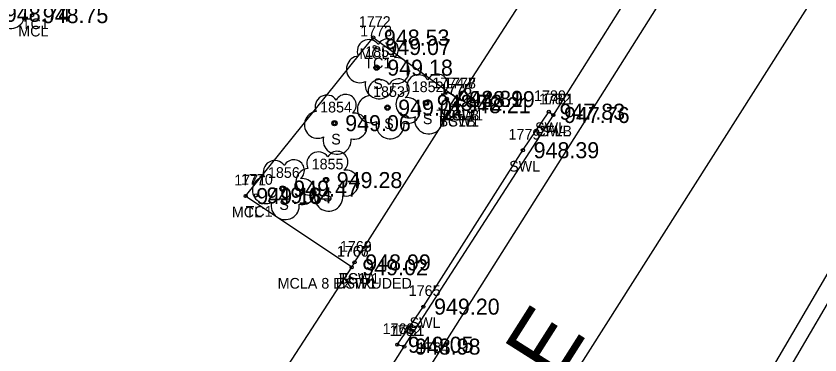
# Model space of a CAD drawing. Extents: x 1575382 to 1578175, y 1099175 to 1101955.
# Drawn here: x 1576420.5 to 1576495.7, y 1099693.2 to 1099725 of the extents above; entities that cross this region are included whole.
import ezdxf

# ---------------------------------------------------------------- set-up
doc = ezdxf.new("R2010")
doc.units = 0
for name, color, linetype in [('RD_EX_Conc', 7, 'Continuous'), ('RD_EX_Conc_txCode', 7, 'Continuous'), ('RD_EX_Road', 7, 'Continuous'), ('RD_EX_Road_txCode', 7, 'Continuous'), ('RD_EX_TX_Conc_ELEV', 7, 'Continuous'), ('RD_EX_TX_VEG_ELEV', 7, 'Continuous'), ('RD_EX_VEG', 7, 'Continuous'), ('RD_EX_VEG_txCode', 7, 'Continuous'), ('RD_HC_Cl', 7, 'Continuous'), ('RD_HC_Data', 7, 'Continuous'), ('RD_SMD_Locator', 7, 'Continuous')]:
    doc.layers.add(name, color=color, linetype=linetype)

msp = doc.modelspace()

# ---------------------------------------------------------------- linework, layer by layer
at = {"layer": 'RD_EX_Conc'}
msp.add_line((1576456.789, 1099694.011), (1576470.739, 1099715.714), dxfattribs=at)
for points in [[(1576435.656, 1099661.474), (1576443.54, 1099673.971), (1576443.967, 1099673.784), (1576456.789, 1099694.011), (1576456.136, 1099694.189), (1576458.579, 1099697.756), (1576467.893, 1099712.415), (1576470.317, 1099716.023), (1576470.739, 1099715.714), (1576484.32, 1099737.29), (1576483.809, 1099737.744), (1576485.99, 1099741.103), (1576511.433, 1099781.007), (1576536.528, 1099821.053), (1576540.607, 1099827.591), (1576541.129, 1099827.372), (1576542.918, 1099831.854), (1576542.872, 1099835.118), (1576541.329, 1099839.594)], [(1576450.235, 1099618.334), (1576484.555, 1099677.797), (1576510.13, 1099721.55), (1576536.538, 1099763.936), (1576563.693, 1099807.111), (1576571.964, 1099817.021), (1576576.776, 1099820.054)], [(1576428.781, 1099665.98), (1576430.967, 1099669.475), (1576436.576, 1099677.796), (1576451.872, 1099701.445), (1576452.14, 1099701.904), (1576461.492, 1099716.633), (1576461.865, 1099717.2), (1576479.596, 1099744.706), (1576479.959, 1099745.231), (1576504.222, 1099782.434), (1576509.776, 1099791.567)], [(1576451.872, 1099701.445), (1576441.946, 1099708.12), (1576453.885, 1099722.97), (1576461.865, 1099717.2)]]:
    msp.add_lwpolyline(points, dxfattribs=at)
at = {"layer": 'RD_EX_Road'}
for points in [[(1576217.778, 1099763.81), (1576263.481, 1099736.456), (1576283.453, 1099724.575), (1576282.377, 1099722.879), (1576302.495, 1099710.797), (1576345.462, 1099684.213), (1576368.618, 1099668.357), (1576383.763, 1099654.936), (1576386.093, 1099656.794), (1576408.063, 1099639.915), (1576408.063, 1099639.915), (1576411.911, 1099642.96), (1576420.57, 1099654.577), (1576428.781, 1099665.98), (1576435.656, 1099661.474), (1576436.12, 1099661.139), (1576438.458, 1099659.425), (1576459.371, 1099692.406), (1576486.603, 1099735.591), (1576512.848, 1099776.73), (1576539.458, 1099818.98), (1576543.778, 1099825.474), (1576541.419, 1099827.154), (1576542.918, 1099831.854)], [(1576450.235, 1099618.334), (1576449.119, 1099618.925), (1576483.24, 1099678.307), (1576508.192, 1099720.981), (1576535.391, 1099764.557), (1576562.556, 1099807.864), (1576568.652, 1099815.292), (1576571.434, 1099817.501), (1576576.559, 1099821.017), (1576582.034, 1099822.664), (1576588.157, 1099823.791), (1576596.806, 1099822.845), (1576604.563, 1099819.901), (1576624.361, 1099808.149), (1576638.145, 1099802.713)]]:
    msp.add_lwpolyline(points, dxfattribs=at)
at = {"layer": 'RD_EX_VEG'}
for centre in [(1576454.2, 1099720.151), (1576455.22, 1099716.405), (1576458.834, 1099716.855), (1576450.264, 1099714.95), (1576449.472, 1099709.617), (1576445.407, 1099708.823)]:
    msp.add_circle(centre, 0.25, dxfattribs=at)
for centre, radius, start, end in [((1576419.964, 1099725.129), 1.318, 166.88266, 5.75893), ((1576453.479, 1099721.698), 1.084, 34.97629, 204.75602), ((1576455.246, 1099721.853), 0.995, 308.76261, 152.04674), ((1576452.637, 1099719.995), 1.257, 96.45179, 294.73401), ((1576456.04, 1099719.871), 1.218, 256.56668, 98.10463), ((1576459.88, 1099718.557), 0.995, 308.76261, 152.04674), ((1576454.446, 1099718.554), 1.318, 166.88266, 5.75893), ((1576454.499, 1099717.952), 1.084, 34.97629, 204.75602), ((1576456.265, 1099718.107), 0.995, 308.76261, 152.04674), ((1576458.113, 1099718.402), 1.084, 34.97629, 204.75602), ((1576449.543, 1099716.497), 1.084, 34.97629, 204.75602), ((1576451.309, 1099716.652), 0.995, 308.76261, 152.04674), ((1576453.656, 1099716.249), 1.257, 96.45179, 294.73401), ((1576457.271, 1099716.699), 1.257, 96.45179, 294.73401), ((1576457.06, 1099716.126), 1.218, 256.56668, 98.10463), ((1576460.674, 1099716.576), 1.218, 256.56668, 98.10463), ((1576448.7, 1099714.795), 1.257, 96.45179, 294.73401), ((1576452.104, 1099714.671), 1.218, 256.56668, 98.10463), ((1576455.465, 1099714.809), 1.318, 166.88266, 5.75893), ((1576459.08, 1099715.259), 1.318, 166.88266, 5.75893), ((1576450.51, 1099713.354), 1.318, 166.88266, 5.75893), ((1576448.751, 1099711.164), 1.084, 34.97629, 204.75602), ((1576450.517, 1099711.319), 0.995, 308.76261, 152.04674), ((1576444.686, 1099710.37), 1.084, 34.97629, 204.75602), ((1576446.452, 1099710.525), 0.995, 308.76261, 152.04674), ((1576447.908, 1099709.462), 1.257, 96.45179, 294.73401), ((1576451.312, 1099709.338), 1.218, 256.56668, 98.10463), ((1576443.843, 1099708.667), 1.257, 96.45179, 294.73401), ((1576447.246, 1099708.544), 1.218, 256.56668, 98.10463), ((1576449.718, 1099708.021), 1.318, 166.88266, 5.75893), ((1576445.652, 1099707.227), 1.318, 166.88266, 5.75893)]:
    msp.add_arc(centre, radius, start, end, dxfattribs=at)
at = {"layer": 'RD_HC_Cl'}
msp.add_line((1576414.585, 1099599.722), (1576509.375, 1099749.228), dxfattribs=at)
at = {"layer": 'RD_SMD_Locator'}
for centre in [(1576421.966, 1099725.072), (1576453.885, 1099722.97), (1576454.018, 1099722.086), (1576454.2, 1099720.151), (1576460.768, 1099717.227), (1576461.865, 1099717.2), (1576461.865, 1099717.2), (1576455.22, 1099716.405), (1576458.834, 1099716.855), (1576461.492, 1099716.633), (1576461.492, 1099716.633), (1576470.317, 1099716.023), (1576470.739, 1099715.714), (1576470.739, 1099715.714), (1576450.264, 1099714.95), (1576467.893, 1099712.415), (1576449.472, 1099709.617), (1576441.946, 1099708.12), (1576442.904, 1099708.18), (1576445.407, 1099708.823), (1576451.872, 1099701.445), (1576451.872, 1099701.445), (1576452.14, 1099701.904), (1576452.14, 1099701.904), (1576458.579, 1099697.756), (1576456.136, 1099694.189), (1576456.789, 1099694.011), (1576456.789, 1099694.011)]:
    msp.add_circle(centre, 0.15, dxfattribs=at)

# ---------------------------------------------------------------- texts
at = {"layer": 'RD_EX_Conc_txCode'}
for s, p in [('1772', (1576452.539, 1099723.97)), ('MCL', (1576420.675, 1099723.072)), ('TC1', (1576421.006, 1099723.758)), ('1773', (1576452.671, 1099723.086)), ('MCL', (1576452.594, 1099720.97)), ('TC1', (1576453.057, 1099720.086)), ('1774', (1576459.422, 1099718.227)), ('1778', (1576460.519, 1099718.2)), ('1777', (1576460.519, 1099718.2)), ('1776', (1576460.121, 1099717.633)), ('1775', (1576460.145, 1099717.633)), ('1780', (1576468.931, 1099717.023)), ('1782', (1576469.392, 1099716.714)), ('1781', (1576469.676, 1099716.714)), ('TC1', (1576459.807, 1099715.227)), ('MCLB', (1576460.101, 1099715.2)), ('BSW1', (1576460.385, 1099715.2)), ('TC1B', (1576460.058, 1099714.633)), ('BSW1', (1576460.011, 1099714.633)), ('SWL', (1576469.026, 1099714.023)), ('1779', (1576466.547, 1099713.415)), ('CFLB', (1576469.061, 1099713.714)), ('SWL', (1576469.447, 1099713.714)), ('SWL', (1576466.602, 1099710.415)), ('1771', (1576440.883, 1099709.12)), ('1770', (1576441.518, 1099709.18)), ('MCL', (1576440.655, 1099706.12)), ('TC1', (1576441.943, 1099706.18)), ('1768', (1576450.77, 1099702.904)), ('1769', (1576450.77, 1099702.904)), ('1766', (1576450.478, 1099702.445)), ('1767', (1576450.501, 1099702.445)), ('TC1A', (1576450.691, 1099699.904)), ('BSW1', (1576450.66, 1099699.904)), ('MCLA 8 EXTRUDED', (1576444.942, 1099699.445)), ('BSW1', (1576450.391, 1099699.445)), ('1765', (1576457.208, 1099698.756)), ('SWL', (1576457.287, 1099695.756)), ('1763', (1576454.766, 1099695.189)), ('1762', (1576455.419, 1099695.011)), ('1761', (1576455.702, 1099695.011))]:
    msp.add_text(s, height=1, dxfattribs=at).set_placement(p)
at = {"layer": 'RD_EX_Road_txCode'}
msp.add_text('1764', height=1, dxfattribs=at).set_placement((1576458.001, 1099693.406))
at = {"layer": 'RD_EX_TX_Conc_ELEV'}
for s, p in [('948.74', (1576419.427, 1099724.446)), ('948.75', (1576422.966, 1099724.322)), ('948.53', (1576454.885, 1099722.22)), ('949.07', (1576455.018, 1099721.336)), ('948.89', (1576461.768, 1099716.477)), ('948.21', (1576462.492, 1099715.883)), ('948.21', (1576462.492, 1099715.883)), ('948.19', (1576462.865, 1099716.45)), ('948.19', (1576462.865, 1099716.45)), ('947.83', (1576471.317, 1099715.273)), ('947.76', (1576471.739, 1099714.964)), ('947.76', (1576471.739, 1099714.964)), ('948.39', (1576468.893, 1099711.665)), ('949.18', (1576442.946, 1099707.37)), ('949.64', (1576443.904, 1099707.43)), ('948.99', (1576453.14, 1099701.154)), ('948.99', (1576453.14, 1099701.154)), ('949.02', (1576452.872, 1099700.695)), ('949.02', (1576452.872, 1099700.695)), ('949.20', (1576459.579, 1099697.006)), ('949.05', (1576457.136, 1099693.439)), ('948.98', (1576457.789, 1099693.261)), ('948.98', (1576457.789, 1099693.261))]:
    msp.add_text(s, height=1.5, dxfattribs=at).set_placement(p)
at = {"layer": 'RD_EX_TX_VEG_ELEV'}
for s, p in [('949.18', (1576455.2, 1099719.401)), ('948.72', (1576459.834, 1099716.105)), ('949.01', (1576456.22, 1099715.655)), ('949.06', (1576451.264, 1099714.2)), ('949.28', (1576450.472, 1099708.867)), ('949.47', (1576446.407, 1099708.073))]:
    msp.add_text(s, height=1.5, dxfattribs=at).set_placement(p)
at = {"layer": 'RD_EX_VEG_txCode'}
for s, p in [('1851', (1576453.137, 1099721.151)), ('S', (1576453.893, 1099718.151)), ('1852', (1576457.488, 1099717.855)), ('1853', (1576453.873, 1099717.405)), ('1854', (1576448.918, 1099715.95)), ('S', (1576458.527, 1099714.855)), ('S', (1576454.913, 1099714.405)), ('S', (1576449.957, 1099712.95)), ('1855', (1576448.126, 1099710.617)), ('1856', (1576444.037, 1099709.823)), ('S', (1576449.165, 1099707.617)), ('S', (1576445.1, 1099706.823))]:
    msp.add_text(s, height=1, dxfattribs=at).set_placement(p)
at = {"layer": 'RD_HC_Data'}
msp.add_text('N 32%%d 22\' 32" E', height=6, rotation=57.62438, dxfattribs=at).set_placement((1576444.73, 1099649.135))

doc.saveas('drawing.dxf')
